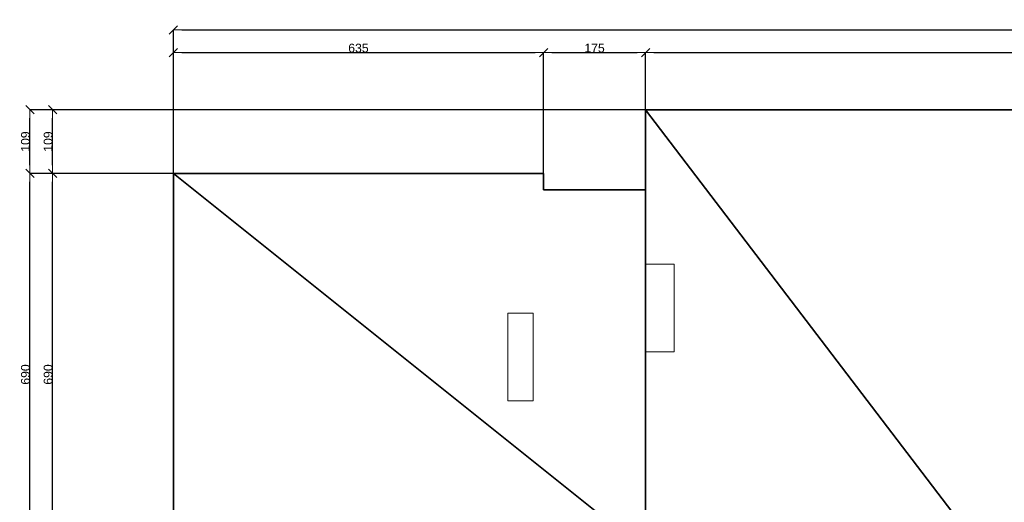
# Model space of a CAD drawing. Header units: metres. Extents: x 7506757 to 756746378, y 5735207 to 582114514.
# Tile 268 of 278: x 7678350 to 7695240, y 5935995 to 5944273. Entities that reach past the tile are written whole.
import ezdxf

# ---------------------------------------------------------------- set-up
doc = ezdxf.new("R2010")
doc.units = ezdxf.units.M
doc.header["$MEASUREMENT"] = 0
doc.header["$PDMODE"] = 2
doc.layers.get('0').update_dxf_attribs({"color": 250, "linetype": 'CONTINUOUS', "lineweight": 100, "plot": 0})
doc.layers.get('Defpoints').update_dxf_attribs({"linetype": 'CONTINUOUS'})
doc.layers.add('M_OCIANA1', color=7, linetype='CONTINUOUS', lineweight=13)
doc.layers.add('M_OCIANA6', color=5, linetype='CONTINUOUS', lineweight=35)
doc.layers.add('PWYMIAR', color=7, linetype='CONTINUOUS')
doc.styles.add('GENERATED_STYLE_1', font='arial.ttf')
doc.dimstyles.new('GENERATED_STYLE__1', dxfattribs={"dimtxt": 150, "dimasz": 142.5, "dimexe": 0.18, "dimexo": 0, "dimgap": 0.09, "dimtad": 1, "dimdec": 0, "dimlfac": 0.1, "dimzin": 0, "dimdsep": 46, "dimtxsty": 'GENERATED_STYLE_1', "dimblk": 'ARROWHEAD_6', "dimblk1": 'ARROWHEAD_6', "dimblk2": 'ARROWHEAD_6', "dimcen": 0.09, "dimclrd": 251, "dimclre": 251, "dimclrt": 7, "dimazin": 0, "dimtfac": 1, "dimtdec": 4, "dimtmove": 0, "dimatfit": 3, "dimfxl": 0, "dimtolj": 1, "dimtzin": 0, "dimarcsym": 0})
doc.dimstyles.new('GENERATED_STYLE__2', dxfattribs={"dimtxt": 150, "dimasz": 142.5, "dimexe": 0.18, "dimexo": 0, "dimgap": 0.09, "dimtad": 1, "dimtih": 1, "dimtoh": 1, "dimdec": 0, "dimlfac": 0.1, "dimzin": 0, "dimdsep": 46, "dimtxsty": 'GENERATED_STYLE_1', "dimblk": 'ARROWHEAD_6', "dimblk1": 'ARROWHEAD_6', "dimblk2": 'ARROWHEAD_6', "dimcen": 0.09, "dimclrd": 251, "dimclre": 251, "dimclrt": 7, "dimazin": 0, "dimtfac": 1, "dimtdec": 4, "dimtmove": 0, "dimatfit": 3, "dimfxl": 0, "dimtolj": 1, "dimtzin": 0, "dimarcsym": 0})

# ---------------------------------------------------------------- blocks, each defined once
blk = doc.blocks.new('ARROWHEAD_6')
at = {"color": 0, "linetype": 'Continuous', "lineweight": 0}
for p, q in [((0, 0), (-1, 0)), ((-0.5, -0.5), (0.5, 0.5))]:
    blk.add_line(p, q, dxfattribs=at)
blk = doc.blocks.new('*D6983')
at = {"layer": 'Defpoints', "color": 0, "linetype": 'Continuous', "transparency": 16777216}
for p in [(7678915, 5941637), (7680986, 5941637), (7689086, 5934737)]:
    blk.add_point(p, dxfattribs=at)
at = {"layer": 'PWYMIAR', "color": 251, "linetype": 'Continuous', "lineweight": -2, "transparency": 16777216}
for p, q in [((7680986, 5941637), (7678914, 5941637)), ((7678915, 5934879), (7678915, 5941494)), ((7689086, 5934737), (7678914, 5934737))]:
    blk.add_line(p, q, dxfattribs=at)
at = {"layer": 'PWYMIAR', "color": 251, "linetype": 'Continuous', "lineweight": -2, "transparency": 16777216, "xscale": 142.5, "yscale": 142.5, "zscale": 142.5}
for p, rotation in [((7678915, 5941637), 90), ((7678915, 5934737), 270)]:
    blk.add_blockref('ARROWHEAD_6', p, dxfattribs=dict(at, rotation=rotation))
at = {"layer": 'PWYMIAR', "color": 7, "linetype": 'Continuous', "lineweight": 13, "transparency": 16777216, "insert": (7678838, 5938187), "char_height": 150, "attachment_point": 5, "rotation": 90, "style": 'GENERATED_STYLE_1'}
blk.add_mtext('\\A1;690', dxfattribs=at)
blk = doc.blocks.new('*D6984')
at = {"layer": 'Defpoints', "color": 0, "linetype": 'Continuous', "transparency": 16777216}
for p in [(7678915, 5942727), (7689086, 5942727), (7680986, 5941637)]:
    blk.add_point(p, dxfattribs=at)
at = {"layer": 'PWYMIAR', "color": 251, "linetype": 'Continuous', "lineweight": -2, "transparency": 16777216}
for p, q in [((7689086, 5942727), (7678914, 5942727)), ((7678915, 5941779), (7678915, 5942584)), ((7680986, 5941637), (7678914, 5941637))]:
    blk.add_line(p, q, dxfattribs=at)
at = {"layer": 'PWYMIAR', "color": 251, "linetype": 'Continuous', "lineweight": -2, "transparency": 16777216, "xscale": 142.5, "yscale": 142.5, "zscale": 142.5}
for p, rotation in [((7678915, 5942727), 90), ((7678915, 5941637), 270)]:
    blk.add_blockref('ARROWHEAD_6', p, dxfattribs=dict(at, rotation=rotation))
at = {"layer": 'PWYMIAR', "color": 7, "linetype": 'Continuous', "lineweight": 13, "transparency": 16777216, "insert": (7678838, 5942182), "char_height": 150, "attachment_point": 5, "rotation": 90, "style": 'GENERATED_STYLE_1'}
blk.add_mtext('\\A1;109', dxfattribs=at)
blk = doc.blocks.new('*D6987')
at = {"layer": 'Defpoints', "color": 0, "linetype": 'Continuous', "transparency": 16777216}
for p in [(7678526, 5941637), (7680986, 5941637), (7689086, 5934737)]:
    blk.add_point(p, dxfattribs=at)
at = {"layer": 'PWYMIAR', "color": 251, "linetype": 'Continuous', "lineweight": -2, "transparency": 16777216}
for p, q in [((7680986, 5941637), (7678525, 5941637)), ((7678526, 5934879), (7678526, 5941494)), ((7689086, 5934737), (7678525, 5934737))]:
    blk.add_line(p, q, dxfattribs=at)
at = {"layer": 'PWYMIAR', "color": 251, "linetype": 'Continuous', "lineweight": -2, "transparency": 16777216, "xscale": 142.5, "yscale": 142.5, "zscale": 142.5}
for p, rotation in [((7678526, 5941637), 90), ((7678526, 5934737), 270)]:
    blk.add_blockref('ARROWHEAD_6', p, dxfattribs=dict(at, rotation=rotation))
at = {"layer": 'PWYMIAR', "color": 7, "linetype": 'Continuous', "lineweight": 13, "transparency": 16777216, "insert": (7678449, 5938187), "char_height": 150, "attachment_point": 5, "rotation": 90, "style": 'GENERATED_STYLE_1'}
blk.add_mtext('\\A1;690', dxfattribs=at)
blk = doc.blocks.new('*D6988')
at = {"layer": 'Defpoints', "color": 0, "linetype": 'Continuous', "transparency": 16777216}
for p in [(7678526, 5942727), (7689086, 5942727), (7680986, 5941637)]:
    blk.add_point(p, dxfattribs=at)
at = {"layer": 'PWYMIAR', "color": 251, "linetype": 'Continuous', "lineweight": -2, "transparency": 16777216}
for p, q in [((7689086, 5942727), (7678525, 5942727)), ((7678526, 5941779), (7678526, 5942584)), ((7680986, 5941637), (7678525, 5941637))]:
    blk.add_line(p, q, dxfattribs=at)
at = {"layer": 'PWYMIAR', "color": 251, "linetype": 'Continuous', "lineweight": -2, "transparency": 16777216, "xscale": 142.5, "yscale": 142.5, "zscale": 142.5}
for p, rotation in [((7678526, 5942727), 90), ((7678526, 5941637), 270)]:
    blk.add_blockref('ARROWHEAD_6', p, dxfattribs=dict(at, rotation=rotation))
at = {"layer": 'PWYMIAR', "color": 7, "linetype": 'Continuous', "lineweight": 13, "transparency": 16777216, "insert": (7678449, 5942182), "char_height": 150, "attachment_point": 5, "rotation": 90, "style": 'GENERATED_STYLE_1'}
blk.add_mtext('\\A1;109', dxfattribs=at)
blk = doc.blocks.new('*D6989')
at = {"layer": 'Defpoints', "color": 0, "linetype": 'Continuous', "transparency": 16777216}
for p in [(7687336, 5943708), (7680986, 5941637), (7687336, 5941637)]:
    blk.add_point(p, dxfattribs=at)
at = {"layer": 'PWYMIAR', "color": 251, "linetype": 'Continuous', "lineweight": -2, "transparency": 16777216}
for p, q in [((7680986, 5941637), (7680986, 5943708)), ((7681129, 5943708), (7687194, 5943708)), ((7687336, 5941637), (7687336, 5943708))]:
    blk.add_line(p, q, dxfattribs=at)
at = {"layer": 'PWYMIAR', "color": 251, "linetype": 'Continuous', "lineweight": -2, "transparency": 16777216, "xscale": 142.5, "yscale": 142.5, "zscale": 142.5, "rotation": 180}
blk.add_blockref('ARROWHEAD_6', (7680986, 5943708), dxfattribs=at)
at = {"layer": 'PWYMIAR', "color": 251, "linetype": 'Continuous', "lineweight": -2, "transparency": 16777216, "xscale": 142.5, "yscale": 142.5, "zscale": 142.5}
blk.add_blockref('ARROWHEAD_6', (7687336, 5943708), dxfattribs=at)
at = {"layer": 'PWYMIAR', "color": 7, "linetype": 'Continuous', "lineweight": 13, "transparency": 16777216, "insert": (7684161, 5943785), "char_height": 150, "attachment_point": 5, "style": 'GENERATED_STYLE_1'}
blk.add_mtext('\\A1;635', dxfattribs=at)
blk = doc.blocks.new('*D6990')
at = {"layer": 'Defpoints', "color": 0, "linetype": 'Continuous', "transparency": 16777216}
for p in [(7689086, 5943708), (7687336, 5941637), (7689086, 5941357)]:
    blk.add_point(p, dxfattribs=at)
at = {"layer": 'PWYMIAR', "color": 251, "linetype": 'Continuous', "lineweight": -2, "transparency": 16777216}
for p, q in [((7687336, 5941637), (7687336, 5943708)), ((7687479, 5943708), (7688944, 5943708)), ((7689086, 5941357), (7689086, 5943708))]:
    blk.add_line(p, q, dxfattribs=at)
at = {"layer": 'PWYMIAR', "color": 251, "linetype": 'Continuous', "lineweight": -2, "transparency": 16777216, "xscale": 142.5, "yscale": 142.5, "zscale": 142.5, "rotation": 180}
blk.add_blockref('ARROWHEAD_6', (7687336, 5943708), dxfattribs=at)
at = {"layer": 'PWYMIAR', "color": 251, "linetype": 'Continuous', "lineweight": -2, "transparency": 16777216, "xscale": 142.5, "yscale": 142.5, "zscale": 142.5}
blk.add_blockref('ARROWHEAD_6', (7689086, 5943708), dxfattribs=at)
at = {"layer": 'PWYMIAR', "color": 7, "linetype": 'Continuous', "lineweight": 13, "transparency": 16777216, "insert": (7688211, 5943785), "char_height": 150, "attachment_point": 5, "style": 'GENERATED_STYLE_1'}
blk.add_mtext('\\A1;175', dxfattribs=at)
blk = doc.blocks.new('*D6991')
at = {"layer": 'Defpoints', "color": 0, "linetype": 'Continuous', "transparency": 16777216}
for p in [(7704616, 5943708), (7704616, 5942727), (7689086, 5941357)]:
    blk.add_point(p, dxfattribs=at)
at = {"layer": 'PWYMIAR', "color": 251, "linetype": 'Continuous', "lineweight": -2, "transparency": 16777216}
for p, q in [((7689086, 5941357), (7689086, 5943708)), ((7689229, 5943708), (7704474, 5943708)), ((7704616, 5942727), (7704616, 5943708))]:
    blk.add_line(p, q, dxfattribs=at)
at = {"layer": 'PWYMIAR', "color": 251, "linetype": 'Continuous', "lineweight": -2, "transparency": 16777216, "xscale": 142.5, "yscale": 142.5, "zscale": 142.5, "rotation": 180}
blk.add_blockref('ARROWHEAD_6', (7689086, 5943708), dxfattribs=at)
at = {"layer": 'PWYMIAR', "color": 251, "linetype": 'Continuous', "lineweight": -2, "transparency": 16777216, "xscale": 142.5, "yscale": 142.5, "zscale": 142.5}
blk.add_blockref('ARROWHEAD_6', (7704616, 5943708), dxfattribs=at)
at = {"layer": 'PWYMIAR', "color": 7, "linetype": 'Continuous', "lineweight": 13, "transparency": 16777216, "insert": (7696851, 5943785), "char_height": 150, "attachment_point": 5, "style": 'GENERATED_STYLE_1'}
blk.add_mtext('\\A1;1553', dxfattribs=at)
blk = doc.blocks.new('*D6994')
at = {"layer": 'Defpoints', "color": 0, "linetype": 'Continuous', "transparency": 16777216}
for p in [(7712606, 5944097), (7680986, 5941637), (7712606, 5941647)]:
    blk.add_point(p, dxfattribs=at)
at = {"layer": 'PWYMIAR', "color": 251, "linetype": 'Continuous', "lineweight": -2, "transparency": 16777216}
for p, q in [((7680986, 5941637), (7680986, 5944098)), ((7681129, 5944097), (7712464, 5944097)), ((7712606, 5941647), (7712606, 5944098))]:
    blk.add_line(p, q, dxfattribs=at)
at = {"layer": 'PWYMIAR', "color": 251, "linetype": 'Continuous', "lineweight": -2, "transparency": 16777216, "xscale": 142.5, "yscale": 142.5, "zscale": 142.5, "rotation": 180}
blk.add_blockref('ARROWHEAD_6', (7680986, 5944097), dxfattribs=at)
at = {"layer": 'PWYMIAR', "color": 251, "linetype": 'Continuous', "lineweight": -2, "transparency": 16777216, "xscale": 142.5, "yscale": 142.5, "zscale": 142.5}
blk.add_blockref('ARROWHEAD_6', (7712606, 5944097), dxfattribs=at)
at = {"layer": 'PWYMIAR', "color": 7, "linetype": 'Continuous', "lineweight": 13, "transparency": 16777216, "insert": (7696796, 5944174), "char_height": 150, "attachment_point": 5, "style": 'GENERATED_STYLE_1'}
blk.add_mtext('\\A1;3162', dxfattribs=at)

msp = doc.modelspace()

# ---------------------------------------------------------------- linework, layer by layer
at = {"layer": 'M_OCIANA1', "linetype": 'Continuous'}
msp.add_line((7704616.1, 5942726.8), (7689086.1, 5942726.8), dxfattribs=at)
at = {"layer": 'M_OCIANA1', "linetype": 'Continuous', "flags": 128}
for points in [[(7689576.1, 5940079.8), (7689086.1, 5940079.8), (7689086.1, 5938575), (7689576.1, 5938575)], [(7687156.1, 5939238.2), (7686726.1, 5939238.2), (7686726.1, 5937733.4), (7687156.1, 5937733.4)]]:
    msp.add_lwpolyline(points, close=True, dxfattribs=at)
at = {"layer": 'M_OCIANA6'}
for p, q in [((7704616.1, 5942726.8), (7689086.1, 5942726.8)), ((7689086.1, 5942726.8), (7695193.9, 5934716.8)), ((7689086.1, 5942726.8), (7689086.1, 5926846.8)), ((7689086.1, 5941356.8), (7689086.1, 5942726.8)), ((7689086.1, 5942726.8), (7704616.1, 5942726.8)), ((7680986.1, 5941636.8), (7689086.1, 5935161.8)), ((7680986.1, 5924316.8), (7680986.1, 5941636.8)), ((7680986.1, 5941636.8), (7687336.1, 5941636.8)), ((7687336.1, 5941636.8), (7687336.1, 5941356.8)), ((7687336.1, 5941356.8), (7689086.1, 5941356.8))]:
    msp.add_line(p, q, dxfattribs=at)
at = {"layer": 'M_OCIANA6', "linetype": 'Continuous'}
for p, q in [((7689086.1, 5942726.8), (7689086.1, 5941356.8)), ((7687336.1, 5941636.8), (7680986.1, 5941636.8)), ((7680986.1, 5941636.8), (7680986.1, 5924316.8)), ((7687336.1, 5941356.8), (7687336.1, 5941636.8)), ((7689086.1, 5941356.8), (7687336.1, 5941356.8))]:
    msp.add_line(p, q, dxfattribs=at)

# ---------------------------------------------------------------- dimensions: what is measured, and where the dimension line sits
at = {"layer": 'PWYMIAR', "color": 251, "linetype": 'Continuous', "lineweight": 13}
for base, p1, p2, picture, middle in [((7712606.1, 5944097.4), (7680986.1, 5941636.8), (7712606.1, 5941646.8), '*D6994', (7696796.1, 5944174.1)), ((7687336.1, 5943708.2), (7680986.1, 5941636.8), (7687336.1, 5941636.8), '*D6989', (7684161.1, 5943785)), ((7689086.1, 5943708.2), (7687336.1, 5941636.8), (7689086.1, 5941356.8), '*D6990', (7688211.1, 5943784.9)), ((7704616.1, 5943708.2), (7689086.1, 5941356.8), (7704616.1, 5942726.8), '*D6991', (7696851.1, 5943785))]:
    dim = msp.add_linear_dim(base=base, p1=p1, p2=p2, dimstyle='GENERATED_STYLE__2', dxfattribs=at)
    dim.commit()
    dim.dimension.update_dxf_attribs({"geometry": picture, "text_midpoint": middle})
for base, p1, p2, picture, middle in [((7678525.5, 5942726.8), (7680986.1, 5941636.8), (7689086.1, 5942726.8), '*D6988', (7678448.8, 5942181.8)), ((7678914.7, 5942726.8), (7680986.1, 5941636.8), (7689086.1, 5942726.8), '*D6984', (7678838, 5942181.8)), ((7678525.5, 5941636.8), (7689086.1, 5934736.8), (7680986.1, 5941636.8), '*D6987', (7678448.8, 5938186.8)), ((7678914.7, 5941636.8), (7689086.1, 5934736.8), (7680986.1, 5941636.8), '*D6983', (7678838, 5938186.8))]:
    dim = msp.add_linear_dim(base=base, p1=p1, p2=p2, angle=90, dimstyle='GENERATED_STYLE__1', dxfattribs=at)
    dim.commit()
    dim.dimension.update_dxf_attribs({"geometry": picture, "text_midpoint": middle})

doc.saveas('drawing.dxf')
